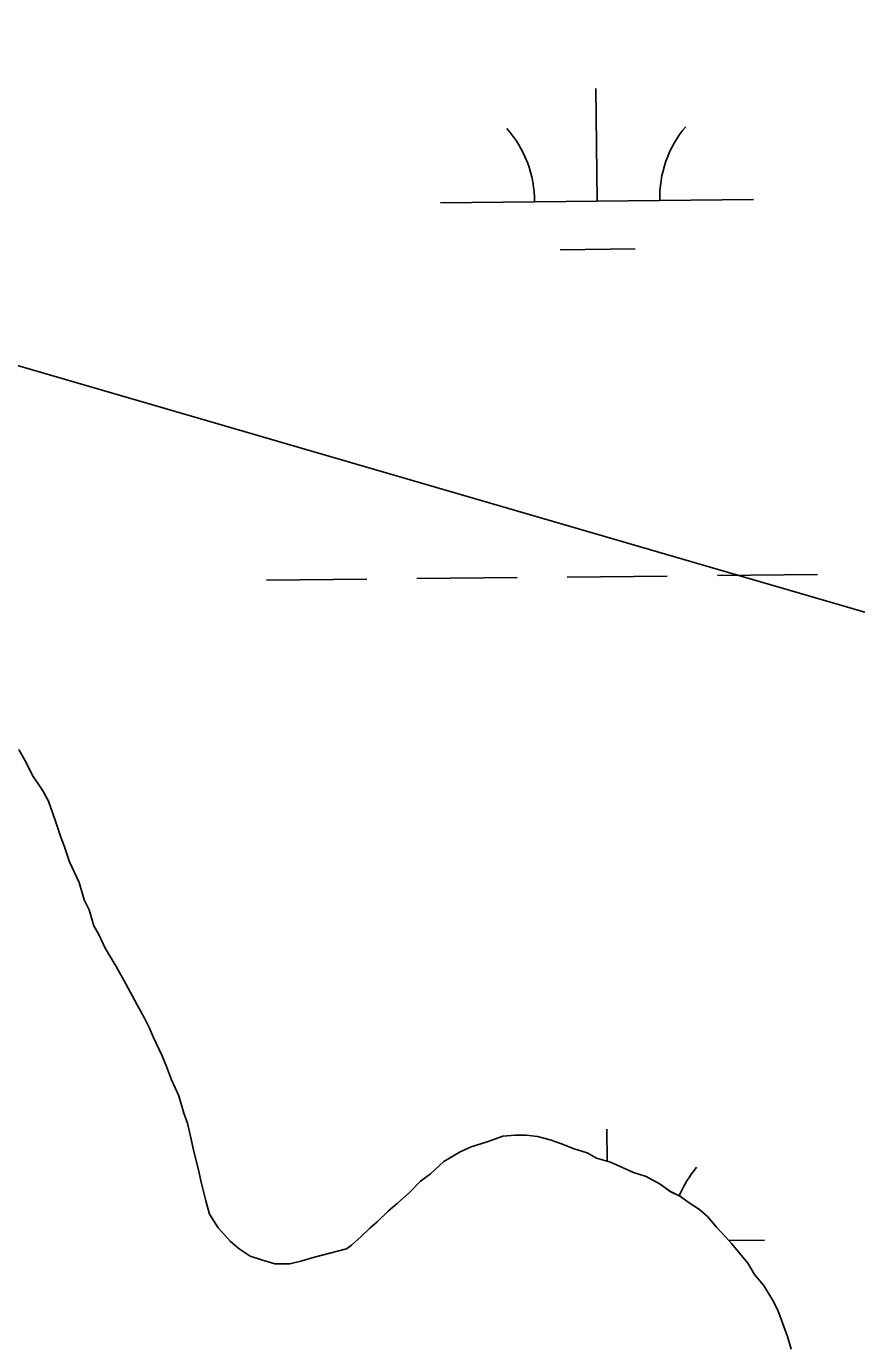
# Model space of a CAD drawing. Extents: x 3734862 to 3772949, y 391520 to 417239.
# Drawn here: x 3739421.1 to 3739686.4, y 397660.6 to 398081.4 of the extents above; entities that cross this region are included whole.
import ezdxf

# ---------------------------------------------------------------- set-up
doc = ezdxf.new("R2010")
doc.units = 0
for name, color, linetype in [('V-TOPO-SHOR', 7, 'Continuous'), ('V-UTIL-LINE', 7, 'Continuous'), ('V-WETL-SWMP', 7, 'Continuous')]:
    doc.layers.add(name, color=color, linetype=linetype)

msp = doc.modelspace()

# ---------------------------------------------------------------- linework, layer by layer
at = {"layer": 'V-TOPO-SHOR'}
for points in [[(3739550.23, 397714.53), (3739547.07, 397712.17), (3739543.52, 397708.62), (3739539.58, 397705.08), (3739536.82, 397702.72), (3739533.27, 397699.18), (3739530.91, 397697.21), (3739528.14, 397694.46), (3739524.99, 397691.7), (3739523.41, 397690.52), (3739512.77, 397687.78), (3739508.83, 397686.6), (3739505.29, 397685.81), (3739500.56, 397685.82), (3739496.23, 397687), (3739492.68, 397688.19), (3739489.14, 397690.56), (3739486.38, 397692.92), (3739482.45, 397697.26), (3739479.7, 397701.6), (3739478.52, 397705.93), (3739476.95, 397711.84), (3739476.16, 397715.79), (3739474.6, 397722.09), (3739473.81, 397725.64), (3739472.63, 397730.76), (3739471.46, 397733.91), (3739469.89, 397739.43), (3739467.53, 397744.55), (3739465.96, 397748.89), (3739464.38, 397752.44), (3739461.63, 397758.35), (3739460.45, 397761.11), (3739458.88, 397764.26), (3739456.52, 397768.59), (3739452.98, 397775.29), (3739449.84, 397780.82), (3739446.3, 397786.73), (3739444.33, 397791.06), (3739442.76, 397793.82), (3739441.19, 397798.95), (3739439.62, 397802.1), (3739438.05, 397807.62), (3739434.9, 397814.32), (3739433.33, 397819.05), (3739432.15, 397822.2), (3739430.58, 397826.93), (3739428.22, 397833.63), (3739426.26, 397837.18), (3739423.11, 397841.91), (3739421.15, 397845.85), (3739418.79, 397850.18)], [(3739665.52, 397658.54), (3739664.34, 397662.56), (3739662.77, 397666.58), (3739661.2, 397671), (3739659.55, 397674.31), (3739656.64, 397678.96), (3739653.72, 397682.35), (3739651.68, 397685.98), (3739649.08, 397689.05), (3739646.56, 397692.13), (3739644.52, 397694.42), (3739641.61, 397697.49), (3739638.77, 397700.88), (3739636.25, 397703.17), (3739632.55, 397705.46), (3739630.11, 397707.27), (3739626.89, 397708.85), (3739623.66, 397711.22), (3739619.17, 397713.67), (3739615.15, 397714.93), (3739611.84, 397716.51), (3739607.75, 397718.25), (3739603.26, 397719.51), (3739600.35, 397721.25), (3739596.17, 397722.51), (3739592.15, 397724.17), (3739588.45, 397725.36), (3739584.43, 397726.47), (3739580.81, 397726.86), (3739577.27, 397726.87), (3739573.33, 397726.56), (3739568.36, 397724.75), (3739563.24, 397723.18), (3739559.69, 397721.61), (3739554.56, 397718.46), (3739550.23, 397714.53)]]:
    msp.add_lwpolyline(points, dxfattribs=at)
at = {"layer": 'V-UTIL-LINE'}
msp.add_lwpolyline([(3739045.61, 398081.35), (3743086.12, 396905.24)], dxfattribs=at)
at = {"layer": 'V-WETL-SWMP'}
for p, q in [((3739603.48, 398025.49), (3739603.1, 398061.48)), ((3739553.48, 398024.96), (3739653.48, 398026.01)), ((3739591.65, 398009.93), (3739615.64, 398010.18)), ((3739497.91, 397904.29), (3739529.91, 397904.63)), ((3739545.91, 397904.8), (3739577.91, 397905.14)), ((3739593.91, 397905.31), (3739625.9, 397905.64)), ((3739641.9, 397905.81), (3739673.9, 397906.15)), ((3739423.11, 397841.91), (3739421.15, 397845.85)), ((3739426.26, 397837.17), (3739423.11, 397841.91)), ((3739428.22, 397833.63), (3739426.26, 397837.17)), ((3739430.58, 397826.93), (3739428.22, 397833.63)), ((3739432.15, 397822.2), (3739430.58, 397826.93)), ((3739433.33, 397819.05), (3739432.15, 397822.2)), ((3739434.9, 397814.32), (3739433.33, 397819.05)), ((3739438.05, 397807.62), (3739434.9, 397814.32)), ((3739439.62, 397802.1), (3739438.05, 397807.62)), ((3739441.19, 397798.95), (3739439.62, 397802.1)), ((3739442.76, 397793.82), (3739441.19, 397798.95)), ((3739444.33, 397791.06), (3739442.76, 397793.82)), ((3739446.3, 397786.73), (3739444.33, 397791.06)), ((3739449.84, 397780.81), (3739446.3, 397786.73)), ((3739452.98, 397775.3), (3739449.84, 397780.81)), ((3739456.52, 397768.59), (3739452.98, 397775.3)), ((3739458.88, 397764.26), (3739456.52, 397768.59)), ((3739460.45, 397761.11), (3739458.88, 397764.26)), ((3739461.63, 397758.35), (3739460.45, 397761.11)), ((3739464.38, 397752.43), (3739461.63, 397758.35)), ((3739465.96, 397748.89), (3739464.38, 397752.43)), ((3739467.53, 397744.55), (3739465.96, 397748.89)), ((3739469.89, 397739.43), (3739467.53, 397744.55)), ((3739471.46, 397733.91), (3739469.89, 397739.43)), ((3739472.63, 397730.76), (3739471.46, 397733.91)), ((3739473.81, 397725.64), (3739472.63, 397730.76)), ((3739573.33, 397726.56), (3739568.36, 397724.75)), ((3739577.27, 397726.87), (3739573.33, 397726.56)), ((3739580.81, 397726.86), (3739577.27, 397726.87)), ((3739584.43, 397726.47), (3739580.81, 397726.86)), ((3739588.45, 397725.36), (3739584.43, 397726.47)), ((3739606.72, 397718.54), (3739606.62, 397728.83)), ((3739474.6, 397722.09), (3739473.81, 397725.64)), ((3739476.16, 397715.78), (3739474.6, 397722.09)), ((3739563.24, 397723.18), (3739559.69, 397721.61)), ((3739568.36, 397724.75), (3739563.24, 397723.18)), ((3739592.15, 397724.17), (3739588.45, 397725.36)), ((3739596.17, 397722.51), (3739592.15, 397724.17)), ((3739600.34, 397721.25), (3739596.17, 397722.51)), ((3739554.56, 397718.46), (3739550.23, 397714.53)), ((3739559.69, 397721.61), (3739554.56, 397718.46)), ((3739603.26, 397719.51), (3739600.34, 397721.25)), ((3739607.75, 397718.25), (3739603.26, 397719.51)), ((3739611.84, 397716.51), (3739607.75, 397718.25)), ((3739476.95, 397711.84), (3739476.16, 397715.78)), ((3739550.23, 397714.53), (3739547.07, 397712.17)), ((3739615.15, 397714.93), (3739611.84, 397716.51)), ((3739619.17, 397713.67), (3739615.15, 397714.93)), ((3739623.66, 397711.22), (3739619.17, 397713.67)), ((3739478.52, 397705.93), (3739476.95, 397711.84)), ((3739547.07, 397712.17), (3739543.52, 397708.62)), ((3739626.88, 397708.85), (3739623.66, 397711.22)), ((3739479.7, 397701.6), (3739478.52, 397705.93)), ((3739539.58, 397705.08), (3739536.82, 397702.72)), ((3739543.52, 397708.62), (3739539.58, 397705.08)), ((3739630.11, 397707.27), (3739626.88, 397708.85)), ((3739632.55, 397705.46), (3739630.11, 397707.27)), ((3739636.25, 397703.17), (3739632.55, 397705.46)), ((3739482.45, 397697.26), (3739479.7, 397701.6)), ((3739536.82, 397702.72), (3739533.27, 397699.18)), ((3739638.77, 397700.88), (3739636.25, 397703.17)), ((3739641.61, 397697.49), (3739638.77, 397700.88)), ((3739486.38, 397692.92), (3739482.45, 397697.26)), ((3739530.91, 397697.21), (3739528.14, 397694.46)), ((3739533.27, 397699.18), (3739530.91, 397697.21)), ((3739644.52, 397694.41), (3739641.61, 397697.49)), ((3739489.14, 397690.56), (3739486.38, 397692.92)), ((3739528.14, 397694.46), (3739524.99, 397691.7)), ((3739646.56, 397692.13), (3739644.52, 397694.41)), ((3739645.57, 397693.24), (3739656.99, 397693.36)), ((3739492.68, 397688.19), (3739489.14, 397690.56)), ((3739496.23, 397687), (3739492.68, 397688.19)), ((3739523.41, 397690.52), (3739512.77, 397687.78)), ((3739524.99, 397691.7), (3739523.41, 397690.52)), ((3739649.08, 397689.05), (3739646.56, 397692.13)), ((3739651.68, 397685.98), (3739649.08, 397689.05)), ((3739500.56, 397685.82), (3739496.23, 397687)), ((3739505.29, 397685.81), (3739500.56, 397685.82)), ((3739508.83, 397686.6), (3739505.29, 397685.81)), ((3739512.77, 397687.78), (3739508.83, 397686.6)), ((3739653.72, 397682.35), (3739651.68, 397685.98)), ((3739656.64, 397678.96), (3739653.72, 397682.35)), ((3739659.55, 397674.31), (3739656.64, 397678.96)), ((3739661.2, 397671), (3739659.55, 397674.31)), ((3739662.77, 397666.58), (3739661.2, 397671)), ((3739664.34, 397662.56), (3739662.77, 397666.58)), ((3739665.52, 397658.54), (3739664.34, 397662.56))]:
    msp.add_line(p, q, dxfattribs=at)
for centre, start, end in [((3739548.24, 398025.38), 359.8334, 41.377), ((3739658.72, 398026.54), 139.8334, 181.377), ((3739662.23, 397693.89), 139.8334, 157.3314)]:
    msp.add_arc(centre, 35.25, start, end, dxfattribs=at)

doc.saveas('drawing.dxf')
